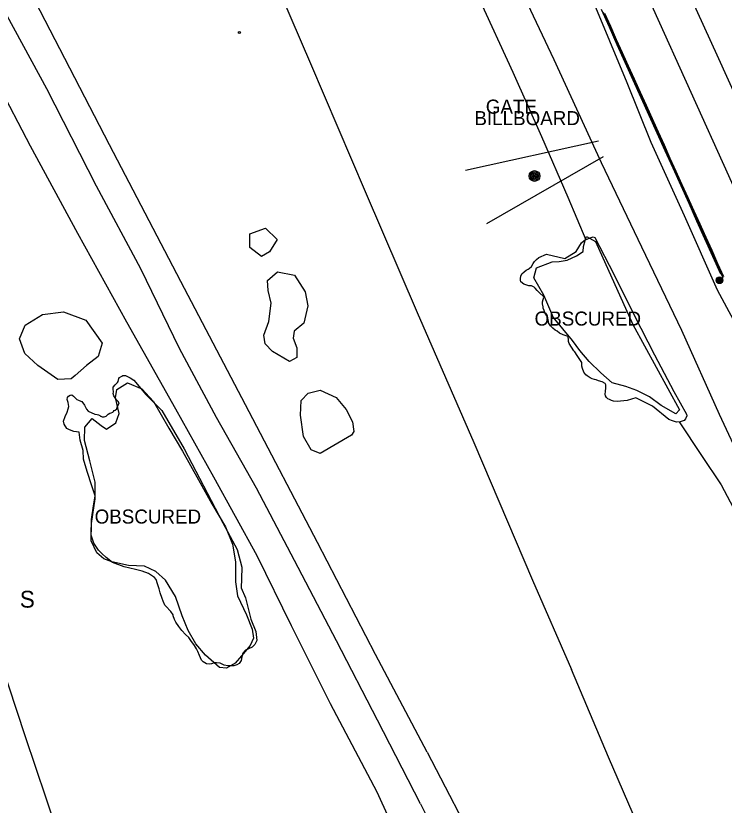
# Model space of a CAD drawing. Extents: x 368532 to 392481, y 10654822 to 10676899.
# Drawn here: x 377726.1 to 377978.2, y 10662494.1 to 10662774.9 of the extents above; entities that cross this region are included whole.
import ezdxf

# ---------------------------------------------------------------- set-up
doc = ezdxf.new("R2010")
doc.units = 0
for name, color, linetype in [('p_Catenary', 7, 'Continuous'), ('p_dtm obscured area', 7, 'Continuous'), ('p_railroad rr control', 7, 'Continuous'), ('p_road dirt road', 7, 'Continuous'), ('p_structure billboard', 7, 'Continuous'), ('p_structure fence', 7, 'Continuous'), ('p_structure sign', 7, 'Continuous'), ('p_structure unidentified', 7, 'Continuous'), ('p_utility general pole', 7, 'Continuous'), ('p_veg woods', 7, 'Continuous')]:
    doc.layers.add(name, color=color, linetype=linetype)

msp = doc.modelspace()

# ---------------------------------------------------------------- linework, layer by layer
at = {"layer": 'p_Catenary'}
for points in [[(377977.01, 10662683.04), (377974.18, 10662689.31), (377971.35, 10662695.58), (377968.51, 10662701.85), (377965.68, 10662708.12), (377962.85, 10662714.39), (377960.01, 10662720.66), (377957.18, 10662726.93), (377954.34, 10662733.2), (377951.51, 10662739.47), (377948.68, 10662745.74), (377945.84, 10662752.01), (377943.01, 10662758.28), (377940.17, 10662764.55), (377937.34, 10662770.82), (377934.51, 10662777.09)], [(377977.57, 10662682.5), (377975.46, 10662687.18), (377973.34, 10662691.86), (377971.23, 10662696.54), (377969.11, 10662701.21), (377967, 10662705.89), (377964.88, 10662710.57), (377962.77, 10662715.25), (377960.65, 10662719.93), (377958.54, 10662724.61), (377956.42, 10662729.29), (377954.31, 10662733.97), (377952.19, 10662738.65), (377950.08, 10662743.33), (377947.96, 10662748.01), (377945.85, 10662752.69), (377943.73, 10662757.37), (377941.61, 10662762.05), (377939.5, 10662766.73), (377937.38, 10662771.41), (377935.27, 10662776.09)], [(377935.36, 10662775.56), (377937.48, 10662770.88), (377939.6, 10662766.19), (377941.72, 10662761.5), (377943.84, 10662756.81), (377945.96, 10662752.12), (377948.07, 10662747.43), (377950.19, 10662742.74), (377952.31, 10662738.05), (377954.43, 10662733.36), (377956.55, 10662728.68), (377958.67, 10662723.99), (377960.79, 10662719.3), (377962.91, 10662714.61), (377965.03, 10662709.92), (377967.15, 10662705.23), (377969.27, 10662700.54), (377971.39, 10662695.85), (377973.51, 10662691.16), (377975.63, 10662686.47), (377977.75, 10662681.79)], [(377935.57, 10662775.89), (377937.69, 10662771.2), (377939.81, 10662766.51), (377941.93, 10662761.82), (377944.05, 10662757.14), (377946.18, 10662752.45), (377948.3, 10662747.76), (377950.42, 10662743.07), (377952.54, 10662738.38), (377954.66, 10662733.69), (377956.78, 10662729), (377958.9, 10662724.32), (377961.02, 10662719.63), (377963.14, 10662714.94), (377965.26, 10662710.25), (377967.39, 10662705.56), (377969.51, 10662700.87), (377971.63, 10662696.19), (377973.75, 10662691.5), (377975.87, 10662686.81), (377977.99, 10662682.12)]]:
    msp.add_lwpolyline(points, dxfattribs=at)
at = {"layer": 'p_dtm obscured area'}
for points in [[(377927.59, 10662651.54), (377925.93, 10662654.07), (377925.01, 10662655.4), (377924.72, 10662655.69), (377923.84, 10662657), (377923.04, 10662658.35), (377922.83, 10662659.08), (377922.8, 10662659.71), (377922.71, 10662660.64), (377922.59, 10662660.82), (377922.01, 10662661.02), (377920.91, 10662661.47), (377919.57, 10662662.06), (377918.73, 10662662.72), (377918.05, 10662663.13), (377917.22, 10662663.78), (377916.35, 10662664.61), (377915.73, 10662665.68), (377915.67, 10662666.28), (377915.62, 10662666.73), (377915.49, 10662667.15), (377915.34, 10662667.52), (377915.07, 10662668.16), (377914.54, 10662669.18), (377914.11, 10662670.05), (377913.82, 10662670.88), (377913.75, 10662671.36), (377913.58, 10662672.42), (377913.6, 10662673.17), (377913.73, 10662673.96), (377914.07, 10662674.77), (377913.85, 10662675.05), (377912.43, 10662676.36), (377911.7, 10662677.14), (377910.99, 10662678.01), (377910.54, 10662678.41), (377909.6, 10662678.83), (377908.67, 10662678.86), (377907.63, 10662679.19), (377906.94, 10662679.4), (377905.89, 10662680.24), (377905.68, 10662680.9), (377905.72, 10662681.48), (377905.83, 10662682.35), (377906.24, 10662683.14), (377906.97, 10662683.8), (377907.78, 10662684.39), (377908.44, 10662684.73), (377908.83, 10662685), (377909.65, 10662685.75), (377910.17, 10662686.74), (377910.74, 10662687.53), (377911.39, 10662688.19), (377912.26, 10662688.95), (377914.98, 10662690.14), (377921.49, 10662688.62), (377925.48, 10662691.09), (377927.47, 10662694.16), (377928.38, 10662694.99), (377930.17, 10662695.82), (377931.58, 10662696.25), (377932.17, 10662696.1), (377938.96, 10662683.02), (377946.2, 10662668.37), (377953.37, 10662654.29), (377960.32, 10662641.24), (377964.83, 10662633.26), (377964.96, 10662632.62), (377964.42, 10662631.53), (377963.9, 10662631), (377962.57, 10662630.5), (377961.17, 10662630.32), (377959.77, 10662630.78), (377958.52, 10662631.25), (377952.68, 10662635.99), (377946.76, 10662639.03), (377943.66, 10662638.09), (377940.06, 10662637.7), (377938.78, 10662637.88), (377938.07, 10662638.04), (377937.39, 10662638.4), (377936.83, 10662638.71), (377936.26, 10662639.19), (377936, 10662639.71), (377935.89, 10662640.33), (377936, 10662641.29), (377936.06, 10662642.62), (377936.04, 10662643.65), (377935.79, 10662644.12), (377934.79, 10662644.67), (377933.5, 10662645.1), (377932.67, 10662645.38), (377932.07, 10662645.51), (377931.2, 10662645.74), (377930.46, 10662646.07), (377929.39, 10662646.83), (377928.99, 10662647.18), (377928.24, 10662648.19), (377927.77, 10662649.4), (377927.53, 10662650.25), (377927.56, 10662650.95)], [(377775.46, 10662575.08), (377773.35, 10662576.54), (377771.14, 10662577.41), (377768.7, 10662577.97), (377764.65, 10662578.89), (377760.54, 10662580.48), (377758.34, 10662582.2), (377756.79, 10662583.61), (377755.58, 10662584.87), (377753.92, 10662587.28), (377752.95, 10662590.16), (377753.11, 10662595.75), (377753.83, 10662600.62), (377754.35, 10662604.16), (377753.14, 10662607.72), (377751.52, 10662612.76), (377750.28, 10662617.14), (377750.16, 10662620.26), (377749.09, 10662623.96), (377748.66, 10662626.8), (377746.83, 10662627.08), (377745.27, 10662627.65), (377744.27, 10662628.16), (377743.3, 10662629.61), (377743.1, 10662630.75), (377743.74, 10662632.37), (377744.4, 10662633.88), (377744.77, 10662635.06), (377745, 10662635.96), (377744.75, 10662637.34), (377744.44, 10662638.42), (377744.5, 10662639.13), (377744.9, 10662639.64), (377745.51, 10662639.96), (377746.06, 10662640.04), (377746.66, 10662639.65), (377747.31, 10662639), (377747.88, 10662638.44), (377748.46, 10662638.15), (377749.23, 10662637.86), (377749.61, 10662637.66), (377750.58, 10662636.38), (377751.27, 10662635.03), (377751.87, 10662634.28), (377754.31, 10662633.24), (377755.08, 10662633.04), (377755.57, 10662632.95), (377756.1, 10662632.71), (377756.26, 10662632.55), (377756.35, 10662632.47), (377756.65, 10662632.36), (377756.91, 10662632.31), (377757.54, 10662632.23), (377758.24, 10662632.52), (377758.67, 10662632.8), (377759.05, 10662633.15), (377759.66, 10662633.55), (377760.11, 10662633.66), (377760.64, 10662633.97), (377760.92, 10662634.18), (377761.17, 10662634.47), (377761.45, 10662634.68), (377762.04, 10662635.13), (377762.24, 10662635.66), (377762.51, 10662636.24), (377762.6, 10662636.44), (377762.98, 10662637.24), (377762.61, 10662637.72), (377762.02, 10662638.29), (377761.06, 10662639.77), (377760.79, 10662640.52), (377760.89, 10662641.07), (377760.8, 10662642.22), (377760.82, 10662642.82), (377761.45, 10662643.68), (377762.34, 10662644.47), (377762.51, 10662644.84), (377762.82, 10662645.92), (377763.02, 10662646.28), (377763.83, 10662646.74), (377764.26, 10662646.94), (377765.23, 10662646.94), (377766.82, 10662646.1), (377768.13, 10662645.25), (377772.41, 10662640.24), (377778.15, 10662634.51), (377786.02, 10662620.84), (377792.89, 10662607.73), (377799.86, 10662594.59), (377804.87, 10662585.08), (377806.62, 10662578.78), (377806.49, 10662574.65), (377806.32, 10662571.4), (377807.89, 10662567.85), (377809.76, 10662560.27), (377811.51, 10662555.89), (377811.93, 10662552.7), (377811.23, 10662551.24), (377810.22, 10662550.32), (377807.91, 10662549.29), (377806.97, 10662548.14), (377806.52, 10662546.89), (377806.32, 10662545.61), (377805.59, 10662544.49), (377804.78, 10662544), (377803.7, 10662543.74), (377801.54, 10662543.7), (377800.29, 10662543.94), (377798.87, 10662544.58), (377797.58, 10662544.78), (377796.67, 10662544.71), (377795.81, 10662544.43), (377795, 10662544.28), (377793.98, 10662544.36), (377792.78, 10662545.06), (377792.18, 10662545.68), (377791.81, 10662546.51), (377791.56, 10662547.39), (377790.9, 10662548.74), (377790.4, 10662549.77), (377789.68, 10662550.88), (377788.48, 10662552.67), (377787.66, 10662553.73), (377786.56, 10662554.87), (377785.24, 10662556.27), (377784.2, 10662557.63), (377783.11, 10662559.16), (377782.6, 10662560.2), (377782.18, 10662561.51), (377782.12, 10662561.88), (377781.35, 10662563.04), (377781.02, 10662563.27), (377779.74, 10662564.63), (377779.21, 10662565.29), (377778.56, 10662566.67), (377778.26, 10662567.65), (377777.52, 10662569.62), (377777.14, 10662571.08), (377776.61, 10662572.83), (377776.07, 10662574.37)]]:
    msp.add_lwpolyline(points, close=True, dxfattribs=at)
at = {"layer": 'p_railroad rr control'}
for points in [[(378042.9, 10662611.89), (378024.32, 10662653.23), (377997.98, 10662711.65), (377976.23, 10662759.59), (377952.15, 10662812.77), (377929.23, 10662863.82), (377907.89, 10662911.65), (377883.8, 10662964.88), (377859.94, 10663016.94), (377853.33, 10663032.08)], [(377840.31, 10663026.28), (377864.2, 10662973.82), (377892.78, 10662910.74), (377923.77, 10662842.18), (377952.9, 10662777.36), (377979.77, 10662718.13), (378010.76, 10662648.86), (378029.98, 10662606.04)], [(377741.59, 10662965.55), (377758.16, 10662927.17), (377774.58, 10662888.59), (377793.4, 10662845.07), (377813.68, 10662798.23), (377830.99, 10662757.99), (377850.44, 10662712.39), (377868.92, 10662669.33), (377889.14, 10662623.18), (377910.01, 10662574.15), (377923.89, 10662542.32)], [(377872.51, 10662512.94), (377854.1, 10662547.75), (377833.48, 10662587.51), (377809.12, 10662634), (377784.88, 10662680.38), (377759.49, 10662728.97), (377734.76, 10662776.63), (377712.8, 10662818.59), (377687.78, 10662866.46), (377662.32, 10662915.92)], [(377788.33, 10662339.5), (377779.16, 10662370.49), (377766.4, 10662408.93), (377751.86, 10662451.84), (377740.64, 10662485.75), (377729.57, 10662518.37), (377717.5, 10662554.85), (377703.53, 10662596.62), (377688.74, 10662640.45)], [(378104.72, 10662121.83), (378078.37, 10662183.23), (378059.29, 10662227.42), (378041.48, 10662268.84), (378025.62, 10662305.88), (378004.46, 10662354.76), (377982.77, 10662405.38), (377959.92, 10662458.36), (377937.06, 10662511.18), (377923.89, 10662542.32)], [(377872.51, 10662512.94), (377891.6, 10662476.25), (377909.42, 10662441.88), (377925.51, 10662410.74), (377940.21, 10662382.73), (377957.79, 10662348.64), (377970.95, 10662323.22), (377986.65, 10662292.67), (377998.03, 10662270.84), (378016.95, 10662234.52), (378042.45, 10662184.12), (378064.75, 10662140.69), (378080.77, 10662109.69)]]:
    msp.add_lwpolyline(points, dxfattribs=at)
at = {"layer": 'p_road dirt road'}
for p, q in [((377904.12, 10662787.95), (377917.57, 10662759.32)), ((377943.68, 10662751.1), (377931.3, 10662780.77)), ((377737.16, 10662748.87), (377723.1, 10662774.89)), ((377731.33, 10662728.59), (377711.35, 10662766.85)), ((377917.57, 10662759.32), (377934.4, 10662722.67)), ((377754.89, 10662714.28), (377737.16, 10662748.87)), ((377952.24, 10662729.83), (377943.68, 10662751.1)), ((377964.11, 10662703.76), (377952.24, 10662729.83)), ((377748.24, 10662697.46), (377731.33, 10662728.59)), ((377934.4, 10662722.67), (377948.73, 10662692.71)), ((377770.62, 10662684.85), (377754.89, 10662714.28)), ((377975.84, 10662677.27), (377964.11, 10662703.76)), ((377765.66, 10662665.93), (377748.24, 10662697.46)), ((377948.73, 10662692.71), (377963.02, 10662663.04)), ((377784.39, 10662656.51), (377770.62, 10662684.85)), ((377987.35, 10662655.81), (377975.84, 10662677.27)), ((377783.05, 10662634.93), (377765.66, 10662665.93)), ((377963.02, 10662663.04), (377976.44, 10662633.18)), ((377797.61, 10662632.02), (377784.39, 10662656.51)), ((377796.56, 10662610.79), (377783.05, 10662634.93)), ((377811.84, 10662606.86), (377797.61, 10662632.02)), ((377976.44, 10662633.18), (377988.17, 10662607.75)), ((377812.08, 10662582.76), (377796.56, 10662610.79)), ((377825.3, 10662581.13), (377811.84, 10662606.86)), ((377824.28, 10662557.96), (377812.08, 10662582.76)), ((377840.25, 10662552.59), (377825.3, 10662581.13)), ((377838.1, 10662530.13), (377824.28, 10662557.96)), ((377854.84, 10662524.31), (377840.25, 10662552.59)), ((377854.68, 10662498.75), (377838.1, 10662530.13)), ((377870.09, 10662494.55), (377854.84, 10662524.31)), ((377859.02, 10662489.34), (377854.68, 10662498.75)), ((377870.09, 10662494.55), (377883.73, 10662468.44))]:
    msp.add_line(p, q, dxfattribs=at)
at = {"layer": 'p_structure billboard'}
for points in [[(377886.18, 10662719.94), (377933.5, 10662730.47)], [(377935.09, 10662724.78), (377893.62, 10662700.88)]]:
    msp.add_lwpolyline(points, dxfattribs=at)
for radius in [1.9, 1.44, 0.973, 0.539, 0.192]:
    msp.add_circle((377910.73, 10662717.92), radius, dxfattribs=at)
at = {"layer": 'p_structure fence'}
for p, q in [((377882.32, 10662799.95), (377902.96, 10662754.86)), ((377902.96, 10662754.86), (377913.22, 10662732.03)), ((377913.22, 10662732.03), (377922.55, 10662710.42)), ((377922.55, 10662710.42), (377928.95, 10662695.25)), ((377962.2, 10662630.45), (377970.17, 10662618.46)), ((377970.17, 10662618.46), (377977.13, 10662608.11)), ((377977.13, 10662608.11), (377981.36, 10662600.02))]:
    msp.add_line(p, q, dxfattribs=at)
at = {"layer": 'p_structure unidentified'}
msp.add_circle((377805.7, 10662768.96), 0.375, dxfattribs=at)
at = {"layer": 'p_utility general pole'}
for radius in [1.19, 0.901, 0.608, 0.337, 0.12]:
    msp.add_circle((377976.53, 10662680.83), radius, dxfattribs=at)
at = {"layer": 'p_veg woods'}
for points in [[(377809.36, 10662692.53), (377809.47, 10662697.37), (377814.94, 10662699.39), (377819.19, 10662695.28), (377816.47, 10662690.92), (377813.53, 10662689.32)], [(377932.38, 10662694.65), (377945.66, 10662665.13), (377962.29, 10662634.71), (377961.03, 10662633.3), (377955.73, 10662636.3), (377951.59, 10662639.34), (377947.12, 10662641.68), (377943.2, 10662643), (377938.35, 10662644.4), (377934.3, 10662647.9), (377930.12, 10662651.91), (377926.89, 10662655.84), (377924.22, 10662659.35), (377917.32, 10662667.72), (377916.5, 10662669.76), (377914.03, 10662675.56), (377910.43, 10662681.73), (377911.38, 10662685.3), (377916.97, 10662687.34), (377919.52, 10662687.51), (377922.27, 10662688), (377925.64, 10662689.5), (377927.97, 10662691.1), (377928.1, 10662692.87), (377928.73, 10662694.95), (377929.23, 10662696.46)], [(377817.46, 10662655.55), (377814.93, 10662658.19), (377814.38, 10662661.26), (377816.17, 10662666.19), (377817.03, 10662672.68), (377815.89, 10662677.22), (377815.75, 10662680.72), (377819.26, 10662683.78), (377825.27, 10662682.59), (377829.05, 10662676.7), (377830.08, 10662671.75), (377828.62, 10662665.56), (377825.14, 10662662.77), (377824.88, 10662660.21), (377826.17, 10662656.83), (377826.09, 10662653.4), (377823.5, 10662651.9)], [(377741.08, 10662645.58), (377734.04, 10662650.53), (377729.38, 10662654.82), (377727.46, 10662659.97), (377729.53, 10662664.81), (377735.65, 10662668.67), (377743.12, 10662669.59), (377751.05, 10662666.6), (377756.91, 10662658.51), (377755.45, 10662653.77), (377751.35, 10662650.48), (377747.27, 10662646.96), (377745.85, 10662645.77)], [(377793.68, 10662547.44), (377790.17, 10662551.46), (377787.45, 10662556.27), (377785.31, 10662561.44), (377783, 10662568.31), (377779.38, 10662574.13), (377775.98, 10662577.26), (377771.89, 10662579.17), (377766.26, 10662579.38), (377760.32, 10662580.73), (377757.52, 10662581.71), (377754.96, 10662583.93), (377753, 10662588.16), (377753.03, 10662594.26), (377754.41, 10662603.14), (377754.41, 10662608.97), (377752.49, 10662616.6), (377750.58, 10662623.85), (377750.66, 10662628.6), (377753.3, 10662631.62), (377756.5, 10662629.14), (377758.38, 10662627.81), (377761.72, 10662630.07), (377762.93, 10662633.43), (377761.56, 10662639.03), (377762.11, 10662642), (377765.86, 10662644.3), (377771.02, 10662642.27), (377775.09, 10662637.76), (377780.56, 10662628.27), (377785.41, 10662620.05), (377791.1, 10662609.83), (377795.89, 10662601.33), (377800.79, 10662593.08), (377803.3, 10662586.92), (377804.32, 10662580.69), (377804.36, 10662573.57), (377805.05, 10662568.54), (377808.19, 10662561.78), (377810.23, 10662556.75), (377810.74, 10662553.48), (377809.49, 10662550.91), (377806.42, 10662547.27), (377804.15, 10662544.63), (377801.11, 10662542.9), (377798.57, 10662543.03)], [(377834.39, 10662619.23), (377831.22, 10662620.53), (377828.56, 10662625.21), (377827.49, 10662632.79), (377827.68, 10662638.04), (377830.2, 10662640.73), (377834.4, 10662641.75), (377840.08, 10662639.08), (377843.73, 10662634.81), (377845.94, 10662630.53), (377846.45, 10662627.05), (377845.64, 10662625.7)]]:
    msp.add_lwpolyline(points, close=True, dxfattribs=at)

# ---------------------------------------------------------------- texts
at = {"layer": 'p_dtm obscured area'}
for p in [(377908.87, 10662664.71), (377752.33, 10662594.28)]:
    msp.add_text(' OBSCURED', height=5, dxfattribs=at).set_placement(p)
at = {"layer": 'p_structure billboard'}
msp.add_text('BILLBOARD', height=5, dxfattribs=at).set_placement((377889.32, 10662736.01))
at = {"layer": 'p_structure fence'}
msp.add_text(' GATE', height=5, dxfattribs=at).set_placement((377891.52, 10662740.09))
at = {"layer": 'p_structure sign'}
msp.add_text('S', height=6, dxfattribs=at).set_placement((377727.57, 10662564.38))

doc.saveas('drawing.dxf')
